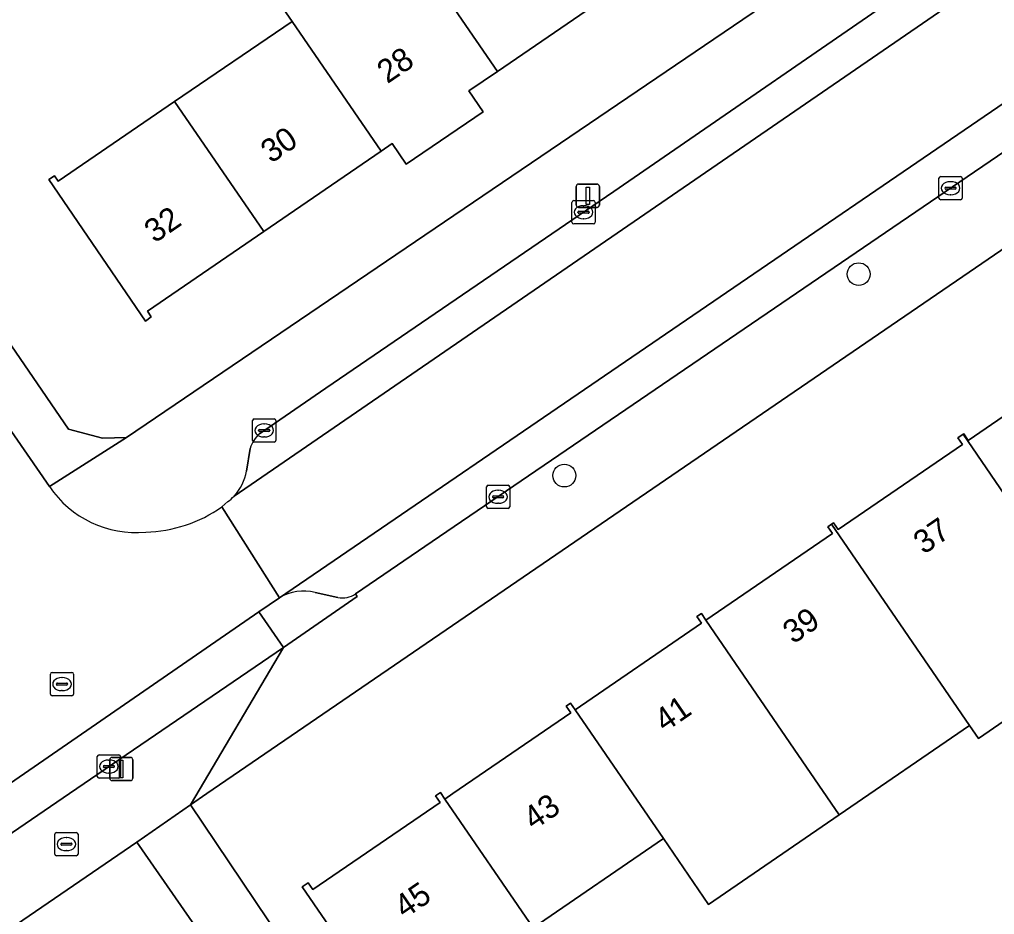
# Model space of a CAD drawing. Extents: x 157445 to 158888, y 383061 to 384688.
# Drawn here: x 158062.25 to 158104.15, y 383494.8 to 383533.28 of the extents above; entities that cross this region are included whole.
import ezdxf

# ---------------------------------------------------------------- set-up
doc = ezdxf.new("R2010")
doc.units = 0
for name, color, linetype in [('IMGEO_Boom', 7, 'Continuous'), ('IMGEO_Brandkraan', 7, 'Continuous'), ('IMGEO_Erf', 7, 'Continuous'), ('IMGEO_Kolk', 7, 'Continuous'), ('IMGEO_Lichtmast', 7, 'Continuous'), ('IMGEO_Pand', 7, 'Continuous'), ('IMGEO_Pand_nummerreeks', 7, 'Continuous'), ('IMGEO_Parkeervlak_open', 7, 'Continuous'), ('IMGEO_Rijbaan_lokaal_open', 7, 'Continuous'), ('IMGEO_Rioolput', 7, 'Continuous'), ('IMGEO_Verkeerseiland_open', 7, 'Continuous'), ('IMGEO_Voetpad_open', 7, 'Continuous')]:
    doc.layers.add(name, color=color, linetype=linetype)

msp = doc.modelspace()

# ---------------------------------------------------------------- linework, layer by layer
at = {"layer": 'IMGEO_Boom'}
for centre in [(158098.315, 383522.33), (158085.666, 383513.669)]:
    msp.add_circle(centre, 0.489, dxfattribs=at)
at = {"layer": 'IMGEO_Brandkraan'}
for p, q in [((158063.768, 383497.4), (158063.768, 383498.252)), ((158063.843, 383498.326), (158064.695, 383498.326)), ((158064.769, 383498.252), (158064.769, 383497.4)), ((158064.027, 383497.82), (158064.027, 383497.832)), ((158064.07, 383497.869), (158064.468, 383497.869)), ((158064.256, 383498.106), (158064.281, 383498.106)), ((158064.511, 383497.832), (158064.511, 383497.82)), ((158064.465, 383497.783), (158064.067, 383497.783)), ((158064.279, 383497.546), (158064.254, 383497.546)), ((158064.695, 383497.326), (158063.843, 383497.326))]:
    msp.add_line(p, q, dxfattribs=at)
for points in [[(158063.768, 383497.4), (158063.768, 383498.252)], [(158063.843, 383498.326), (158064.695, 383498.326)], [(158064.769, 383498.252), (158064.769, 383497.4)], [(158064.695, 383497.326), (158063.843, 383497.326)]]:
    msp.add_lwpolyline(points, dxfattribs=at)
for centre, radius, start, end in [((158063.845, 383498.25), 0.0765, 91.552, 178.448), ((158063.845, 383498.25), 0.0765, 91.552, 178.448), ((158064.693, 383498.25), 0.0765, 1.552, 88.448), ((158064.693, 383498.25), 0.0765, 1.552, 88.448), ((158064.067, 383497.829), 0.0403, 85.8775, 175.7526), ((158064.472, 383497.831), 0.0386, 1.7309, 96.639), ((158064.064, 383497.819), 0.0366, 178.938, 274.7102), ((158064.468, 383497.826), 0.043, 264.8664, 352.4533), ((158063.845, 383497.402), 0.0765, 181.552, 268.448), ((158063.845, 383497.402), 0.0765, 181.552, 268.448), ((158064.693, 383497.402), 0.0765, 271.552, 358.448), ((158064.693, 383497.402), 0.0765, 271.552, 358.448)]:
    msp.add_arc(centre, radius, start, end, dxfattribs=at)
for centre, major_axis, ratio, start_param, end_param in [((158064.255, 383497.826), (-0.387, 0.002), 0.722429, 4.712389, 7.853982), ((158064.28, 383497.826), (-0.39, 0.002), 0.717154, 1.570796, 4.712389)]:
    msp.add_ellipse(centre, major_axis=major_axis, ratio=ratio, start_param=start_param, end_param=end_param, dxfattribs=at)
at = {"layer": 'IMGEO_Erf'}
for points in [[(158145.517, 383551.473), (158070.298, 383500), (158069.597, 383499.52), (158080.159, 383483.812), (158082.693, 383485.546), (158085.661, 383483.156), (158086.937, 383484.029), (158087.338, 383483.443), (158090.215, 383485.413), (158091.441, 383483.621), (158094.558, 383485.914), (158092.69, 383488.69), (158095.19, 383490.372), (158097.901, 383492.196), (158099.769, 383489.42), (158100.71, 383490.053), (158105.76, 383493.48)], [(158057.825, 383535.241), (158053.665, 383532.405), (158053.192, 383531.994), (158064.356, 383515.661), (158065.814, 383515.281), (158066.849, 383515.308), (158102.456, 383539.484)], [(158087.697, 383534.408), (158082.787, 383531.043), (158081.563, 383530.204), (158082.175, 383529.314), (158078.876, 383527.053), (158078.264, 383527.943), (158077.788, 383527.617), (158072.746, 383524.161), (158067.747, 383520.735), (158067.917, 383520.488), (158067.672, 383520.315), (158063.518, 383526.393), (158063.758, 383526.557), (158063.914, 383526.328), (158068.918, 383529.748), (158073.965, 383533.196), (158072.241, 383535.712)], [(158078.567, 383489.914), (158074.405, 383495.984), (158074.661, 383496.159), (158074.858, 383495.872), (158080.327, 383499.621), (158080.13, 383499.908), (158080.339, 383500.048), (158080.534, 383499.763), (158080.879, 383500), (158085.944, 383503.471), (158085.746, 383503.759), (158085.932, 383503.886), (158086.129, 383503.598), (158091.561, 383507.322), (158091.363, 383507.609), (158091.553, 383507.739), (158091.75, 383507.452), (158097.186, 383511.178), (158096.989, 383511.465), (158097.15, 383511.576), (158097.236, 383511.635), (158097.434, 383511.348), (158102.778, 383515.011), (158102.581, 383515.299), (158102.8, 383515.449), (158102.827, 383515.467), (158103.026, 383515.181), (158108.395, 383518.862)], [(158105.435, 383503.723), (158103.459, 383502.368), (158103.08, 383502.92), (158097.481, 383499.084), (158091.861, 383495.233), (158089.922, 383498.062), (158084.328, 383494.227)], [(158062.18, 383487.222), (158062.297, 383487.302), (158067.547, 383490.889), (158067.349, 383491.177), (158067.596, 383491.346), (158067.793, 383491.078), (158070.415, 383492.894), (158070.244, 383493.14), (158070.49, 383493.31), (158067.298, 383497.916), (158029.951, 383472.367)]]:
    msp.add_lwpolyline(points, dxfattribs=at)
at = {"layer": 'IMGEO_Kolk'}
for p, q in [((158101.764, 383525.6), (158101.764, 383526.452)), ((158101.839, 383526.526), (158102.691, 383526.526)), ((158102.765, 383526.452), (158102.765, 383525.6)), ((158102.023, 383526.02), (158102.023, 383526.032)), ((158102.461, 383525.983), (158102.063, 383525.983)), ((158102.066, 383526.069), (158102.464, 383526.069)), ((158102.252, 383526.306), (158102.277, 383526.306)), ((158102.507, 383526.032), (158102.507, 383526.02)), ((158086.067, 383525.491), (158086.919, 383525.491)), ((158102.691, 383525.526), (158101.839, 383525.526)), ((158102.275, 383525.746), (158102.25, 383525.746)), ((158085.992, 383524.565), (158085.992, 383525.417)), ((158086.48, 383525.271), (158086.505, 383525.271)), ((158086.993, 383525.417), (158086.993, 383524.565)), ((158086.251, 383524.985), (158086.251, 383524.997)), ((158086.689, 383524.948), (158086.291, 383524.948)), ((158086.294, 383525.034), (158086.692, 383525.034)), ((158086.503, 383524.711), (158086.478, 383524.711)), ((158086.735, 383524.997), (158086.735, 383524.985)), ((158086.919, 383524.491), (158086.067, 383524.491)), ((158072.269, 383515.184), (158072.269, 383516.036)), ((158072.344, 383516.11), (158073.196, 383516.11)), ((158072.757, 383515.89), (158072.782, 383515.89)), ((158073.27, 383516.036), (158073.27, 383515.184)), ((158072.528, 383515.604), (158072.528, 383515.616)), ((158072.966, 383515.567), (158072.568, 383515.567)), ((158072.571, 383515.653), (158072.969, 383515.653)), ((158073.012, 383515.616), (158073.012, 383515.604)), ((158073.196, 383515.11), (158072.344, 383515.11)), ((158072.78, 383515.33), (158072.755, 383515.33)), ((158082.32, 383512.332), (158082.32, 383513.184)), ((158082.395, 383513.258), (158083.247, 383513.258)), ((158082.808, 383513.038), (158082.833, 383513.038)), ((158083.321, 383513.184), (158083.321, 383512.332)), ((158082.579, 383512.752), (158082.579, 383512.764)), ((158083.017, 383512.715), (158082.619, 383512.715)), ((158082.622, 383512.801), (158083.02, 383512.801)), ((158083.063, 383512.764), (158083.063, 383512.752)), ((158083.247, 383512.258), (158082.395, 383512.258)), ((158082.831, 383512.478), (158082.806, 383512.478)), ((158065.671, 383501.663), (158066.523, 383501.663)), ((158065.596, 383500.737), (158065.596, 383501.589)), ((158065.898, 383501.206), (158066.296, 383501.206)), ((158066.084, 383501.443), (158066.109, 383501.443)), ((158066.597, 383501.589), (158066.597, 383500.737)), ((158065.855, 383501.157), (158065.855, 383501.169)), ((158066.293, 383501.12), (158065.895, 383501.12)), ((158066.107, 383500.883), (158066.082, 383500.883)), ((158066.339, 383501.169), (158066.339, 383501.157)), ((158066.523, 383500.663), (158065.671, 383500.663))]:
    msp.add_line(p, q, dxfattribs=at)
for points in [[(158101.764, 383525.6), (158101.764, 383526.452)], [(158101.839, 383526.526), (158102.691, 383526.526)], [(158102.765, 383526.452), (158102.765, 383525.6)], [(158086.067, 383525.491), (158086.919, 383525.491)], [(158102.691, 383525.526), (158101.839, 383525.526)], [(158085.992, 383524.565), (158085.992, 383525.417)], [(158086.993, 383525.417), (158086.993, 383524.565)], [(158086.919, 383524.491), (158086.067, 383524.491)], [(158072.269, 383515.184), (158072.269, 383516.036)], [(158072.344, 383516.11), (158073.196, 383516.11)], [(158073.27, 383516.036), (158073.27, 383515.184)], [(158073.196, 383515.11), (158072.344, 383515.11)], [(158082.32, 383512.332), (158082.32, 383513.184)], [(158082.395, 383513.258), (158083.247, 383513.258)], [(158083.321, 383513.184), (158083.321, 383512.332)], [(158083.247, 383512.258), (158082.395, 383512.258)], [(158065.671, 383501.663), (158066.523, 383501.663)], [(158065.596, 383500.737), (158065.596, 383501.589)], [(158066.597, 383501.589), (158066.597, 383500.737)], [(158066.523, 383500.663), (158065.671, 383500.663)]]:
    msp.add_lwpolyline(points, dxfattribs=at)
for centre, radius, start, end in [((158101.841, 383526.45), 0.0765, 91.552, 178.448), ((158101.841, 383526.45), 0.0765, 91.552, 178.448), ((158102.689, 383526.45), 0.0765, 1.552, 88.448), ((158102.689, 383526.45), 0.0765, 1.552, 88.448), ((158102.063, 383526.029), 0.0403, 85.8775, 175.7526), ((158102.06, 383526.019), 0.0366, 178.938, 274.7102), ((158102.464, 383526.026), 0.043, 264.8664, 352.4533), ((158102.468, 383526.031), 0.0386, 1.7309, 96.639), ((158086.069, 383525.415), 0.0765, 91.552, 178.448), ((158086.069, 383525.415), 0.0765, 91.552, 178.448), ((158086.917, 383525.415), 0.0765, 1.552, 88.448), ((158086.917, 383525.415), 0.0765, 1.552, 88.448), ((158101.841, 383525.602), 0.0765, 181.552, 268.448), ((158101.841, 383525.602), 0.0765, 181.552, 268.448), ((158102.689, 383525.602), 0.0765, 271.552, 358.448), ((158102.689, 383525.602), 0.0765, 271.552, 358.448), ((158086.291, 383524.994), 0.0403, 85.8775, 175.7526), ((158086.288, 383524.984), 0.0366, 178.938, 274.7102), ((158086.692, 383524.991), 0.043, 264.8664, 352.4533), ((158086.696, 383524.996), 0.0386, 1.7309, 96.639), ((158086.069, 383524.567), 0.0765, 181.552, 268.448), ((158086.069, 383524.567), 0.0765, 181.552, 268.448), ((158086.917, 383524.567), 0.0765, 271.552, 358.448), ((158086.917, 383524.567), 0.0765, 271.552, 358.448), ((158072.346, 383516.034), 0.0765, 91.552, 178.448), ((158072.346, 383516.034), 0.0765, 91.552, 178.448), ((158073.194, 383516.034), 0.0765, 1.552, 88.448), ((158073.194, 383516.034), 0.0765, 1.552, 88.448), ((158072.568, 383515.613), 0.0403, 85.8775, 175.7526), ((158072.565, 383515.603), 0.0366, 178.938, 274.7102), ((158072.969, 383515.61), 0.043, 264.8664, 352.4533), ((158072.973, 383515.615), 0.0386, 1.7309, 96.639), ((158072.346, 383515.186), 0.0765, 181.552, 268.448), ((158072.346, 383515.186), 0.0765, 181.552, 268.448), ((158073.194, 383515.186), 0.0765, 271.552, 358.448), ((158073.194, 383515.186), 0.0765, 271.552, 358.448), ((158082.397, 383513.182), 0.0765, 91.552, 178.448), ((158082.397, 383513.182), 0.0765, 91.552, 178.448), ((158083.245, 383513.182), 0.0765, 1.552, 88.448), ((158083.245, 383513.182), 0.0765, 1.552, 88.448), ((158082.619, 383512.761), 0.0403, 85.8775, 175.7526), ((158082.616, 383512.751), 0.0366, 178.938, 274.7102), ((158083.02, 383512.758), 0.043, 264.8664, 352.4533), ((158083.024, 383512.763), 0.0386, 1.7309, 96.639), ((158082.397, 383512.334), 0.0765, 181.552, 268.448), ((158082.397, 383512.334), 0.0765, 181.552, 268.448), ((158083.245, 383512.334), 0.0765, 271.552, 358.448), ((158083.245, 383512.334), 0.0765, 271.552, 358.448), ((158065.673, 383501.587), 0.0765, 91.552, 178.448), ((158065.673, 383501.587), 0.0765, 91.552, 178.448), ((158066.521, 383501.587), 0.0765, 1.552, 88.448), ((158066.521, 383501.587), 0.0765, 1.552, 88.448), ((158065.895, 383501.166), 0.0403, 85.8775, 175.7526), ((158066.3, 383501.168), 0.0386, 1.7309, 96.639), ((158065.892, 383501.156), 0.0366, 178.938, 274.7102), ((158066.296, 383501.163), 0.043, 264.8664, 352.4533), ((158065.673, 383500.739), 0.0765, 181.552, 268.448), ((158065.673, 383500.739), 0.0765, 181.552, 268.448), ((158066.521, 383500.739), 0.0765, 271.552, 358.448), ((158066.521, 383500.739), 0.0765, 271.552, 358.448)]:
    msp.add_arc(centre, radius, start, end, dxfattribs=at)
for centre, major_axis, ratio, start_param, end_param in [((158102.251, 383526.026), (-0.387, 0.002), 0.722429, 4.712389, 7.853982), ((158102.276, 383526.026), (-0.39, 0.002), 0.717154, 1.570796, 4.712389), ((158086.479, 383524.991), (-0.387, 0.002), 0.722429, 4.712389, 7.853982), ((158086.504, 383524.991), (-0.39, 0.002), 0.717154, 1.570796, 4.712389), ((158072.756, 383515.61), (-0.387, 0.002), 0.722429, 4.712389, 7.853982), ((158072.781, 383515.61), (-0.39, 0.002), 0.717154, 1.570796, 4.712389), ((158082.807, 383512.758), (-0.387, 0.002), 0.722429, 4.712389, 7.853982), ((158082.832, 383512.758), (-0.39, 0.002), 0.717154, 1.570796, 4.712389), ((158066.083, 383501.163), (-0.387, 0.002), 0.722429, 4.712389, 7.853982), ((158066.108, 383501.163), (-0.39, 0.002), 0.717154, 1.570796, 4.712389)]:
    msp.add_ellipse(centre, major_axis=major_axis, ratio=ratio, start_param=start_param, end_param=end_param, dxfattribs=at)
at = {"layer": 'IMGEO_Lichtmast'}
for p, q in [((158086.18, 383525.301), (158086.18, 383526.101)), ((158086.18, 383526.101), (158086.18, 383525.301)), ((158086.28, 383526.201), (158087.07, 383526.201)), ((158087.07, 383526.201), (158086.28, 383526.201)), ((158087.17, 383526.101), (158087.17, 383525.301)), ((158087.17, 383525.301), (158087.17, 383526.101)), ((158087.07, 383525.201), (158086.28, 383525.201)), ((158086.28, 383525.201), (158087.07, 383525.201)), ((158066.129, 383500.656), (158066.129, 383501.456)), ((158066.129, 383501.456), (158066.129, 383500.656)), ((158066.229, 383501.556), (158067.019, 383501.556)), ((158067.019, 383501.556), (158066.229, 383501.556)), ((158067.119, 383501.456), (158067.119, 383500.656)), ((158067.119, 383500.656), (158067.119, 383501.456)), ((158067.019, 383500.556), (158066.229, 383500.556)), ((158066.229, 383500.556), (158067.019, 383500.556))]:
    msp.add_line(p, q, dxfattribs=at)
for points in [[(158086.6, 383526.076), (158086.75, 383526.076), (158086.75, 383525.326), (158086.6, 383525.326), (158086.6, 383526.076)], [(158066.549, 383501.431), (158066.699, 383501.431), (158066.699, 383500.681), (158066.549, 383500.681), (158066.549, 383501.431)]]:
    msp.add_lwpolyline(points, dxfattribs=at)
for centre, start, end in [((158086.28, 383526.101), 90, 180), ((158086.28, 383526.101), 90, 180), ((158087.07, 383526.101), 0, 90), ((158087.07, 383526.101), 360, 90), ((158086.28, 383525.301), 180, 270), ((158086.28, 383525.301), 180, 270), ((158087.07, 383525.301), 270, 0), ((158087.07, 383525.301), 270, 0), ((158066.229, 383501.456), 90, 180), ((158066.229, 383501.456), 90, 180), ((158067.019, 383501.456), 0, 90), ((158067.019, 383501.456), 360, 90), ((158066.229, 383500.656), 180, 270), ((158066.229, 383500.656), 180, 270), ((158067.019, 383500.656), 270, 0), ((158067.019, 383500.656), 270, 0)]:
    msp.add_arc(centre, 0.1, start, end, dxfattribs=at)
at = {"layer": 'IMGEO_Pand'}
for points in [[(158082.787, 383531.043), (158087.697, 383534.408), (158083.883, 383539.974), (158078.968, 383536.615)], [(158073.965, 383533.196), (158077.788, 383527.617), (158078.264, 383527.943), (158078.876, 383527.053), (158082.175, 383529.314), (158081.563, 383530.204), (158082.787, 383531.043), (158078.968, 383536.615), (158077.24, 383539.137), (158072.241, 383535.712)], [(158073.965, 383533.196), (158068.918, 383529.748), (158072.746, 383524.161), (158077.788, 383527.617)], [(158068.918, 383529.748), (158063.914, 383526.328), (158063.758, 383526.557), (158063.518, 383526.393), (158067.672, 383520.315), (158067.917, 383520.488), (158067.747, 383520.735), (158072.746, 383524.161)], [(158108.377, 383519.272), (158108.198, 383519.149), (158108.395, 383518.862), (158103.026, 383515.181), (158102.827, 383515.467), (158102.8, 383515.449), (158106.79, 383509.625), (158112.367, 383513.448)], [(158102.8, 383515.449), (158102.581, 383515.299), (158102.778, 383515.011), (158097.434, 383511.348), (158097.236, 383511.635), (158097.15, 383511.576), (158101.14, 383505.752), (158103.08, 383502.92), (158103.459, 383502.368), (158105.435, 383503.723), (158105.819, 383503.163), (158109.493, 383505.682), (158106.79, 383509.625)], [(158097.15, 383511.576), (158096.989, 383511.465), (158097.186, 383511.178), (158091.75, 383507.452), (158095.542, 383501.915), (158097.481, 383499.084), (158103.08, 383502.92), (158101.14, 383505.752)], [(158095.542, 383501.915), (158091.75, 383507.452), (158091.553, 383507.739), (158091.363, 383507.609), (158091.561, 383507.322), (158086.129, 383503.598), (158089.922, 383498.062), (158091.861, 383495.233), (158097.481, 383499.084)], [(158086.129, 383503.598), (158085.932, 383503.886), (158085.746, 383503.759), (158085.944, 383503.471), (158080.879, 383500), (158080.534, 383499.763), (158084.328, 383494.227), (158089.922, 383498.062)], [(158080.534, 383499.763), (158080.339, 383500.048), (158080.13, 383499.908), (158080.327, 383499.621), (158074.858, 383495.872), (158074.661, 383496.159), (158074.405, 383495.984), (158078.567, 383489.914), (158078.815, 383490.084), (158078.645, 383490.331), (158082.77, 383493.159), (158084.328, 383494.227)]]:
    msp.add_lwpolyline(points, close=True, dxfattribs=at)
at = {"layer": 'IMGEO_Parkeervlak_open'}
for points in [[(158154.999, 383564.17), (158073.425, 383508.419)], [(158071.476, 383512.786), (158107.966, 383537.858)], [(158105.055, 383537.739), (158101.733, 383535.497), (158087.797, 383525.881), (158075.423, 383517.427), (158072.566, 383515.469)], [(158076.698, 383508.583), (158079.99, 383510.832), (158111.298, 383532.192)], [(158072.167, 383514.841), (158072.01, 383513.864)], [(158074.957, 383508.647), (158075.929, 383508.425)]]:
    msp.add_lwpolyline(points, dxfattribs=at)
msp.add_lwpolyline([(158072.544, 383507.812), (158061.214, 383500), (158057.875, 383497.698), (158058.899, 383496.245), (158064.396, 383500), (158073.599, 383506.286)], close=True, dxfattribs=at)
for centre, radius, start, end in [((158073.455, 383514.463), 1.342, 131.4819, 163.6584), ((158069.971, 383514.203), 2.067, 316.7325, 350.5634), ((158074.471, 383506.652), 2.054, 76.3125, 120.6173), ((158076.116, 383509.465), 1.057, 259.8061, 303.4149)]:
    msp.add_arc(centre, radius, start, end, dxfattribs=at)
at = {"layer": 'IMGEO_Rijbaan_lokaal_open'}
for points in [[(158071.212, 383512.55), (158070.949, 383512.329), (158073.425, 383508.419), (158154.999, 383564.17), (158155.319, 383564.389), (158152.495, 383568.394), (158116.811, 383543.924)], [(158107.966, 383537.858), (158071.476, 383512.786)], [(158063.539, 383513.205), (158061.62, 383515.977), (158059.949, 383514.788), (158054.624, 383511.124), (158056.053, 383508.984), (158056.75, 383507.94)], [(158054.647, 383501.157), (158055.441, 383500), (158057.294, 383497.298), (158057.875, 383497.698), (158061.214, 383500), (158072.544, 383507.812), (158073.425, 383508.419), (158070.949, 383512.329)]]:
    msp.add_lwpolyline(points, dxfattribs=at)
for centre, radius, start, end in [((158067.259, 383515.703), 4.481, 213.8856, 275.3458), ((158070.008, 383514.162), 2.012, 306.7462, 316.8434), ((158067.548, 383517.097), 5.856, 271.2477, 305.4961)]:
    msp.add_arc(centre, radius, start, end, dxfattribs=at)
at = {"layer": 'IMGEO_Rioolput'}
for p, q in [((158063.579, 383504.28), (158063.579, 383505.132)), ((158063.654, 383505.206), (158064.506, 383505.206)), ((158064.067, 383504.986), (158064.092, 383504.986)), ((158064.58, 383505.132), (158064.58, 383504.28)), ((158063.838, 383504.7), (158063.838, 383504.712)), ((158064.276, 383504.663), (158063.878, 383504.663)), ((158063.881, 383504.749), (158064.279, 383504.749)), ((158064.322, 383504.712), (158064.322, 383504.7)), ((158064.506, 383504.206), (158063.654, 383504.206)), ((158064.09, 383504.426), (158064.065, 383504.426))]:
    msp.add_line(p, q, dxfattribs=at)
for points in [[(158063.579, 383504.28), (158063.579, 383505.132)], [(158063.654, 383505.206), (158064.506, 383505.206)], [(158064.58, 383505.132), (158064.58, 383504.28)], [(158064.506, 383504.206), (158063.654, 383504.206)]]:
    msp.add_lwpolyline(points, dxfattribs=at)
for centre, radius, start, end in [((158063.656, 383505.13), 0.0765, 91.552, 178.448), ((158063.656, 383505.13), 0.0765, 91.552, 178.448), ((158064.504, 383505.13), 0.0765, 1.552, 88.448), ((158064.504, 383505.13), 0.0765, 1.552, 88.448), ((158063.878, 383504.709), 0.0403, 85.8775, 175.7526), ((158063.875, 383504.699), 0.0366, 178.938, 274.7102), ((158064.279, 383504.706), 0.043, 264.8664, 352.4533), ((158064.283, 383504.711), 0.0386, 1.7309, 96.639), ((158063.656, 383504.282), 0.0765, 181.552, 268.448), ((158063.656, 383504.282), 0.0765, 181.552, 268.448), ((158064.504, 383504.282), 0.0765, 271.552, 358.448), ((158064.504, 383504.282), 0.0765, 271.552, 358.448)]:
    msp.add_arc(centre, radius, start, end, dxfattribs=at)
for centre, major_axis, ratio, start_param, end_param in [((158064.066, 383504.706), (-0.387, 0.002), 0.722429, 4.712389, 7.853982), ((158064.091, 383504.706), (-0.39, 0.002), 0.717154, 1.570796, 4.712389)]:
    msp.add_ellipse(centre, major_axis=major_axis, ratio=ratio, start_param=start_param, end_param=end_param, dxfattribs=at)
at = {"layer": 'IMGEO_Verkeerseiland_open'}
for points in [[(158073.425, 383508.419), (158072.544, 383507.812), (158073.599, 383506.286), (158076.767, 383508.469), (158076.698, 383508.583)], [(158075.929, 383508.425), (158074.957, 383508.647)]]:
    msp.add_lwpolyline(points, dxfattribs=at)
for centre, radius, start, end in [((158074.471, 383506.652), 2.054, 76.3125, 120.6173), ((158076.116, 383509.465), 1.057, 259.8061, 303.4149)]:
    msp.add_arc(centre, radius, start, end, dxfattribs=at)
at = {"layer": 'IMGEO_Voetpad_open'}
msp.add_lwpolyline([(158145.517, 383551.473), (158146.633, 383552.236), (158182.051, 383576.472), (158185.149, 383578.774), (158188.059, 383580.776), (158188.974, 383586.056), (158179.967, 383579.872), (158179.317, 383580.832), (158178.018, 383579.96), (158178.989, 383578.53), (158156.649, 383563.194), (158153.626, 383561.133), (158153.534, 383561.259), (158149.836, 383558.736), (158147.366, 383556.977), (158144.483, 383554.996), (158111.298, 383532.192), (158079.99, 383510.832), (158076.698, 383508.583), (158076.767, 383508.469), (158073.599, 383506.286), (158069.597, 383499.52), (158070.298, 383500)], close=True, dxfattribs=at)
for points in [[(158155.366, 383576.91), (158152.387, 383573.703), (158116.761, 383549.981), (158112.582, 383547.184), (158106.37, 383542.921), (158102.097, 383540.018), (158102.456, 383539.484), (158066.849, 383515.308), (158063.539, 383513.205)], [(158072.566, 383515.469), (158075.423, 383517.427), (158087.797, 383525.881), (158101.733, 383535.497), (158105.055, 383537.739)], [(158053.239, 383528.166), (158061.62, 383515.977), (158063.539, 383513.205), (158066.849, 383515.308), (158065.814, 383515.281), (158064.356, 383515.661), (158053.192, 383531.994)], [(158072.01, 383513.864), (158072.167, 383514.841)], [(158070.949, 383512.329), (158071.212, 383512.55)], [(158032.414, 383468.826), (158029.951, 383472.367), (158067.298, 383497.916), (158069.597, 383499.52), (158073.599, 383506.286), (158064.396, 383500), (158058.899, 383496.245), (158055.666, 383494.018), (158055.543, 383494.114), (158053.066, 383492.422), (158043.198, 383485.616), (158033.976, 383479.341), (158021.648, 383470.896), (158018.721, 383468.801), (158017.536, 383467.986), (158017.27, 383467.871)], [(158084.679, 383477.09), (158083.803, 383478.393), (158080.159, 383483.812), (158069.597, 383499.52), (158067.298, 383497.916), (158070.49, 383493.31), (158076.382, 383484.808), (158081.707, 383477.087), (158082.526, 383475.901), (158092.908, 383460.848), (158097.016, 383454.784), (158099.489, 383456.467), (158099.535, 383456.505)]]:
    msp.add_lwpolyline(points, dxfattribs=at)
for centre, radius, start, end in [((158073.455, 383514.463), 1.342, 131.4819, 163.6584), ((158069.971, 383514.203), 2.067, 316.7325, 350.5634), ((158067.259, 383515.703), 4.481, 213.8856, 275.3458), ((158070.008, 383514.162), 2.012, 306.7462, 316.8434), ((158067.548, 383517.097), 5.856, 271.2477, 305.4961)]:
    msp.add_arc(centre, radius, start, end, dxfattribs=at)

# ---------------------------------------------------------------- texts
at = {"layer": 'IMGEO_Pand_nummerreeks'}
for s, rotation, p in [('28', 34.4327, (158078.062, 383530.493)), ('30', 34.4327, (158073.065, 383527.067)), ('32', 34.4327, (158068.062, 383523.637)), ('37', 34.4806, (158101.111, 383510.255)), ('39', 34.4806, (158095.5, 383506.402)), ('41', 34.4806, (158089.983, 383502.613)), ('43', 34.429, (158084.345, 383498.398)), ('45', 34.429, (158078.802, 383494.599))]:
    msp.add_text(s, height=1, rotation=rotation, dxfattribs=at).set_placement(p)

doc.saveas('drawing.dxf')
